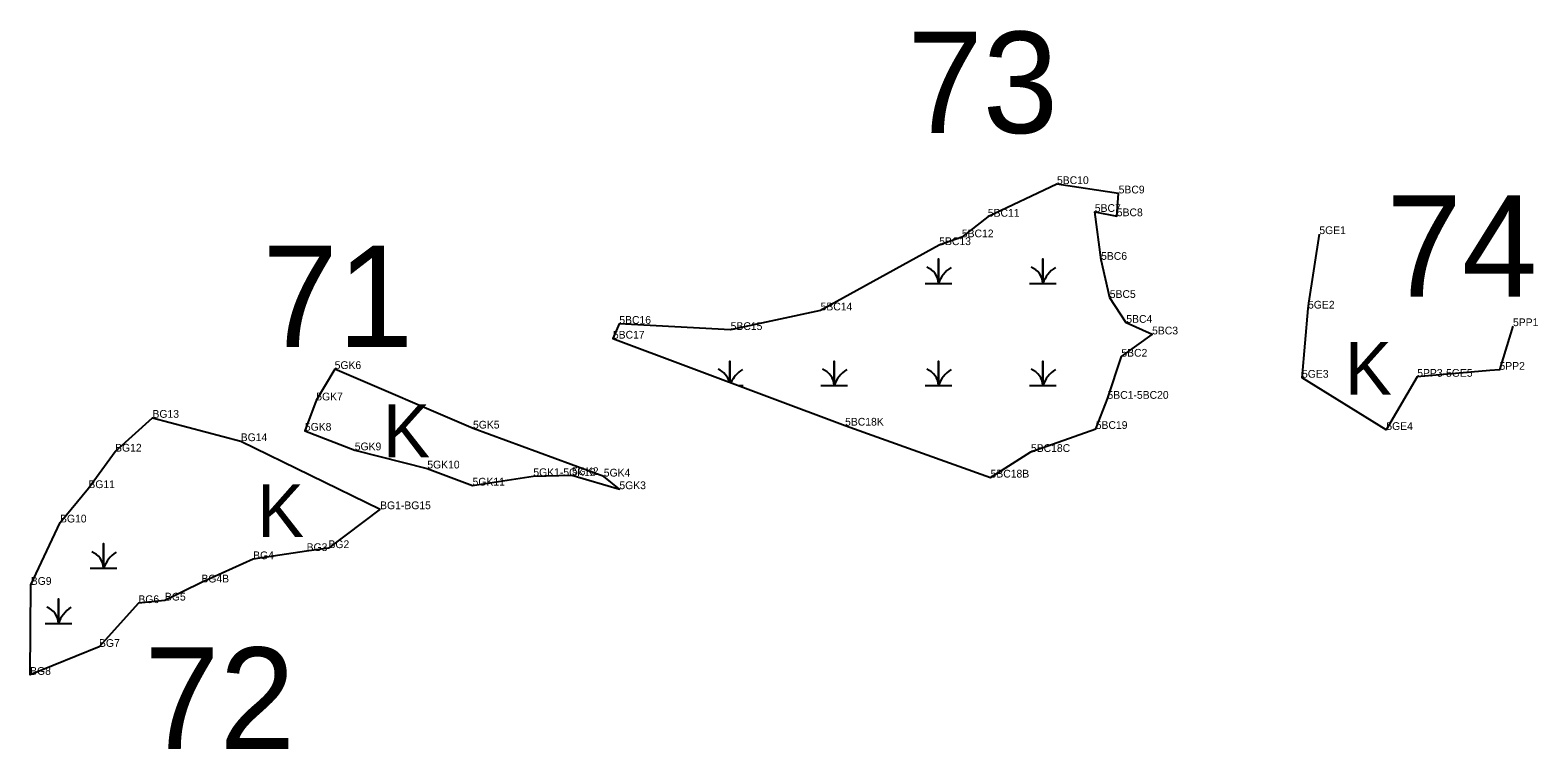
# Model space of a CAD drawing. Extents: x 2072529 to 2268796, y 436423 to 470406.
# Drawn here: x 2117595 to 2118566, y 449771 to 450234 of the extents above; entities that cross this region are included whole.
import ezdxf

# ---------------------------------------------------------------- set-up
doc = ezdxf.new("R2010")
doc.units = 0
for name, color, linetype in [('Default', 7, 'Continuous'), ('Exist Environmental Wetland Boundary', 7, 'Continuous'), ('Exist Environmental Wetland Boundary Cogo Comment', 7, 'Continuous'), ('Exist Hydro Swamp or Marsh', 7, 'Continuous'), ('Old_Level_20', 7, 'Continuous')]:
    doc.layers.add(name, color=color, linetype=linetype)

msp = doc.modelspace()

# ---------------------------------------------------------------- linework, layer by layer
at = {"layer": 'Exist Environmental Wetland Boundary'}
for points in [[(2118288.76, 449996.61), (2118297.71, 450023.77), (2118317.51, 450038.11), (2118300.89, 450045.6), (2118290.23, 450061.62), (2118284.65, 450086.18), (2118280.6, 450117.05), (2118294.77, 450114.28), (2118295.96, 450128.98), (2118256.22, 450135.01), (2118211.65, 450113.96), (2118194.9, 450100.69), (2118180.31, 450095.66), (2118103.86, 450053.58), (2118045.92, 450040.96), (2117974.16, 450044.94), (2117970.03, 450035.4), (2118119.68, 449979.32), (2118213.41, 449945.87), (2118239.43, 449962.37), (2118281.19, 449977.2)], [(2117918.76, 449946.79), (2117943.68, 449947.45), (2117974.24, 449938.38), (2117964.17, 449946.51), (2117879.9, 449977.45), (2117790.75, 450015.82), (2117778.88, 449995.59), (2117771.54, 449976.05), (2117803.7, 449963.42), (2117850.43, 449951.73), (2117879.61, 449940.7)], [(2117820.03, 449925.46), (2117786.77, 449900.38), (2117772.69, 449898.5), (2117738.2, 449893.25), (2117704.86, 449878.24), (2117681.36, 449866.61), (2117664.25, 449864.96), (2117638.88, 449836.72), (2117594.51, 449818.72), (2117594.94, 449876.72), (2117613.75, 449916.91), (2117632.03, 449939.06), (2117649.25, 449962.58), (2117673.34, 449984.39), (2117730.19, 449969.33)]]:
    msp.add_lwpolyline(points, close=True, dxfattribs=at)
msp.add_lwpolyline([(2118550.06, 450043.45), (2118541.38, 450015.31), (2118535.2, 450014.79), (2118488.37, 450010.82), (2118468.45, 449976.53), (2118414.14, 450010.2), (2118418, 450054.75), (2118418.54, 450058.3), (2118425.3, 450102.77)], dxfattribs=at)
at = {"layer": 'Exist Hydro Swamp or Marsh'}
for p, q in [((2117641.87, 449894.64), (2117641.87, 449894.64)), ((2117612.85, 449859.03), (2117612.85, 449859.03))]:
    msp.add_line(p, q, dxfattribs=at)
for points in [[(2118171.34, 450070.98), (2118179.94, 450070.98), (2118179.94, 450086.76), (2118179.94, 450070.98), (2118188.54, 450070.98)], [(2118238.59, 450070.98), (2118247.19, 450070.98), (2118247.19, 450086.76), (2118247.19, 450070.98), (2118255.79, 450070.98)], [(2118045.44, 450007.14), (2118045.44, 450020.96), (2118045.44, 450007.14)], [(2118104.09, 450005.18), (2118112.69, 450005.18), (2118112.69, 450020.96), (2118112.69, 450005.18), (2118121.29, 450005.18)], [(2118171.34, 450005.18), (2118179.94, 450005.18), (2118179.94, 450020.96), (2118179.94, 450005.18), (2118188.54, 450005.18)], [(2118238.59, 450005.18), (2118247.19, 450005.18), (2118247.19, 450020.96), (2118247.19, 450005.18), (2118255.79, 450005.18)], [(2118050.68, 450005.18), (2118054.04, 450005.18)], [(2117633.27, 449887.51), (2117641.87, 449887.51), (2117641.87, 449903.29), (2117641.87, 449887.51), (2117650.47, 449887.51)], [(2117604.25, 449851.89), (2117612.85, 449851.89), (2117612.85, 449867.68), (2117612.85, 449851.89), (2117621.45, 449851.89)]]:
    msp.add_lwpolyline(points, dxfattribs=at)
for centre, radius, start, end in [((2118167.67, 450070.09), 12.3, 4.14034, 67.53497), ((2118198.18, 450064.92), 19.22, 122.12745, 161.62219), ((2118234.92, 450070.09), 12.3, 4.14034, 67.53497), ((2118265.43, 450064.92), 19.22, 122.12745, 161.62219), ((2118033.17, 450004.29), 12.3, 14.0194, 67.53497), ((2118063.68, 449999.12), 19.22, 122.12745, 156.13231), ((2118100.42, 450004.29), 12.3, 4.14034, 67.53497), ((2118130.93, 449999.12), 19.22, 122.12745, 161.62219), ((2118167.67, 450004.29), 12.3, 4.14034, 67.53497), ((2118198.18, 449999.12), 19.22, 122.12745, 161.62219), ((2118234.92, 450004.29), 12.3, 4.14034, 67.53497), ((2118265.43, 449999.12), 19.22, 122.12745, 161.62219), ((2117629.6, 449886.62), 12.3, 4.14034, 67.53497), ((2117660.11, 449881.45), 19.22, 122.12745, 161.62219), ((2117600.58, 449851.01), 12.3, 4.14034, 67.53497), ((2117631.09, 449845.83), 19.22, 122.12745, 161.62219)]:
    msp.add_arc(centre, radius, start, end, dxfattribs=at)
at = {"layer": 'Old_Level_20'}
for p, q in [((2118256.22, 450135.01), (2118256.22, 450135.01)), ((2118295.96, 450128.98), (2118295.96, 450128.98)), ((2118280.6, 450117.05), (2118280.6, 450117.05)), ((2118211.65, 450113.96), (2118211.65, 450113.96)), ((2118294.77, 450114.28), (2118294.77, 450114.28)), ((2118194.9, 450100.69), (2118194.9, 450100.69)), ((2118425.3, 450102.77), (2118425.3, 450102.77)), ((2118180.31, 450095.66), (2118180.31, 450095.66)), ((2118284.65, 450086.18), (2118284.65, 450086.18)), ((2118290.23, 450061.62), (2118290.23, 450061.62)), ((2118103.86, 450053.58), (2118103.86, 450053.58)), ((2118418, 450054.75), (2118418, 450054.75)), ((2117974.16, 450044.94), (2117974.16, 450044.94)), ((2118045.92, 450040.96), (2118045.92, 450040.96)), ((2118300.89, 450045.6), (2118300.89, 450045.6)), ((2118317.51, 450038.11), (2118317.51, 450038.11)), ((2118550.06, 450043.45), (2118550.06, 450043.45)), ((2117970.03, 450035.4), (2117970.03, 450035.4)), ((2118297.71, 450023.77), (2118297.71, 450023.77)), ((2117790.75, 450015.82), (2117790.75, 450015.82)), ((2118414.14, 450010.2), (2118414.14, 450010.2)), ((2118488.37, 450010.82), (2118488.37, 450010.82)), ((2117778.88, 449995.59), (2117778.88, 449995.59)), ((2118288.76, 449996.61), (2118288.76, 449996.61)), ((2117673.34, 449984.39), (2117673.34, 449984.39)), ((2117771.54, 449976.05), (2117771.54, 449976.05)), ((2117879.9, 449977.45), (2117879.9, 449977.45)), ((2118119.68, 449979.32), (2118119.68, 449979.32)), ((2118281.19, 449977.2), (2118281.19, 449977.2)), ((2118468.45, 449976.53), (2118468.45, 449976.53)), ((2117649.25, 449962.58), (2117649.25, 449962.58)), ((2117730.19, 449969.33), (2117730.19, 449969.33)), ((2117803.7, 449963.42), (2117803.7, 449963.42)), ((2118239.43, 449962.37), (2118239.43, 449962.37)), ((2117850.43, 449951.73), (2117850.43, 449951.73)), ((2117918.76, 449946.79), (2117918.76, 449946.79)), ((2117943.68, 449947.45), (2117943.68, 449947.45)), ((2117964.17, 449946.51), (2117964.17, 449946.51)), ((2118213.41, 449945.87), (2118213.41, 449945.87)), ((2117632.03, 449939.06), (2117632.03, 449939.06)), ((2117879.61, 449940.7), (2117879.61, 449940.7)), ((2117974.24, 449938.38), (2117974.24, 449938.38)), ((2117820.03, 449925.46), (2117820.03, 449925.46)), ((2117613.75, 449916.91), (2117613.75, 449916.91)), ((2117738.2, 449893.25), (2117738.2, 449893.25)), ((2117772.69, 449898.5), (2117772.69, 449898.5)), ((2117786.77, 449900.38), (2117786.77, 449900.38)), ((2117594.94, 449876.72), (2117594.94, 449876.72)), ((2117704.86, 449878.24), (2117704.86, 449878.24)), ((2117664.25, 449864.96), (2117664.25, 449864.96)), ((2117681.36, 449866.61), (2117681.36, 449866.61)), ((2117638.88, 449836.72), (2117638.88, 449836.72)), ((2117594.51, 449818.72), (2117594.51, 449818.72))]:
    msp.add_line(p, q, dxfattribs=at)
msp.add_lwpolyline([(2118541.38, 450015.31), (2118541.38, 450015.31), (2118541.38, 450015.31)], dxfattribs=at)

# ---------------------------------------------------------------- texts
at = {"layer": 'Default'}
for s, p in [('73', (2118159.76, 450167.88)), ('74', (2118468.45, 450062.36)), ('71', (2117744.15, 450029.99)), ('72', (2117668.01, 449771.02))]:
    msp.add_text(s, height=65.34, dxfattribs=at).set_placement(p)
at = {"layer": 'Exist Environmental Wetland Boundary Cogo Comment'}
for s, p in [('5BC10', (2118256.22, 450135.01)), ('5BC9', (2118295.96, 450128.98)), ('5BC11', (2118211.65, 450113.96)), ('5BC7', (2118280.6, 450117.05)), ('5BC8', (2118294.77, 450114.28)), ('5GE1', (2118425.3, 450102.77)), ('5BC13', (2118180.31, 450095.66)), ('5BC12', (2118194.9, 450100.69)), ('5BC6', (2118284.65, 450086.18)), ('5BC14', (2118103.86, 450053.58)), ('5BC5', (2118290.23, 450061.62)), ('5GE2', (2118418, 450054.75)), ('5BC16', (2117974.16, 450044.94)), ('5BC4', (2118300.89, 450045.6)), ('5PP1', (2118550.06, 450043.45)), ('5BC17', (2117970.03, 450035.4)), ('5BC15', (2118045.92, 450040.96)), ('5BC3', (2118317.51, 450038.11)), ('5BC2', (2118297.71, 450023.77)), ('5GK6', (2117790.75, 450015.82)), ('5PP2', (2118541.38, 450015.31)), ('5GE3', (2118414.14, 450010.2)), ('5PP3-5GE5', (2118488.37, 450010.82)), ('5GK7', (2117778.88, 449995.59)), ('5BC1-5BC20', (2118288.76, 449996.61)), ('BG13', (2117673.34, 449984.39)), ('5GK8', (2117771.54, 449976.05)), ('5GK5', (2117879.9, 449977.45)), ('5BC18K', (2118119.68, 449979.32)), ('5BC19', (2118281.19, 449977.2)), ('5GE4', (2118468.45, 449976.53)), ('BG14', (2117730.19, 449969.33)), ('BG12', (2117649.25, 449962.58)), ('5GK9', (2117803.7, 449963.42)), ('5BC18C', (2118239.43, 449962.37)), ('5GK10', (2117850.43, 449951.73)), ('5GK1-5GK12', (2117918.76, 449946.79)), ('5GK2', (2117943.68, 449947.45)), ('5GK4', (2117964.17, 449946.51)), ('5BC18B', (2118213.41, 449945.87)), ('BG11', (2117632.03, 449939.06)), ('5GK11', (2117879.61, 449940.7)), ('5GK3', (2117974.24, 449938.38)), ('BG10', (2117613.75, 449916.91)), ('BG1-BG15', (2117820.03, 449925.46)), ('BG3', (2117772.69, 449898.5)), ('BG2', (2117786.77, 449900.38)), ('BG4', (2117738.2, 449893.25)), ('BG4B', (2117704.86, 449878.24)), ('BG9', (2117594.94, 449876.72)), ('BG6', (2117664.25, 449864.96)), ('BG5', (2117681.36, 449866.61)), ('BG7', (2117638.88, 449836.72)), ('BG8', (2117594.51, 449818.72))]:
    msp.add_text(s, height=5, dxfattribs=at).set_placement(p)
at = {"layer": 'Exist Hydro Swamp or Marsh'}
for p in [(2118441.73, 449999.25), (2117821.85, 449958.95), (2117740.72, 449907.52)]:
    msp.add_text('K', height=34, dxfattribs=at).set_placement(p)

doc.saveas('drawing.dxf')
